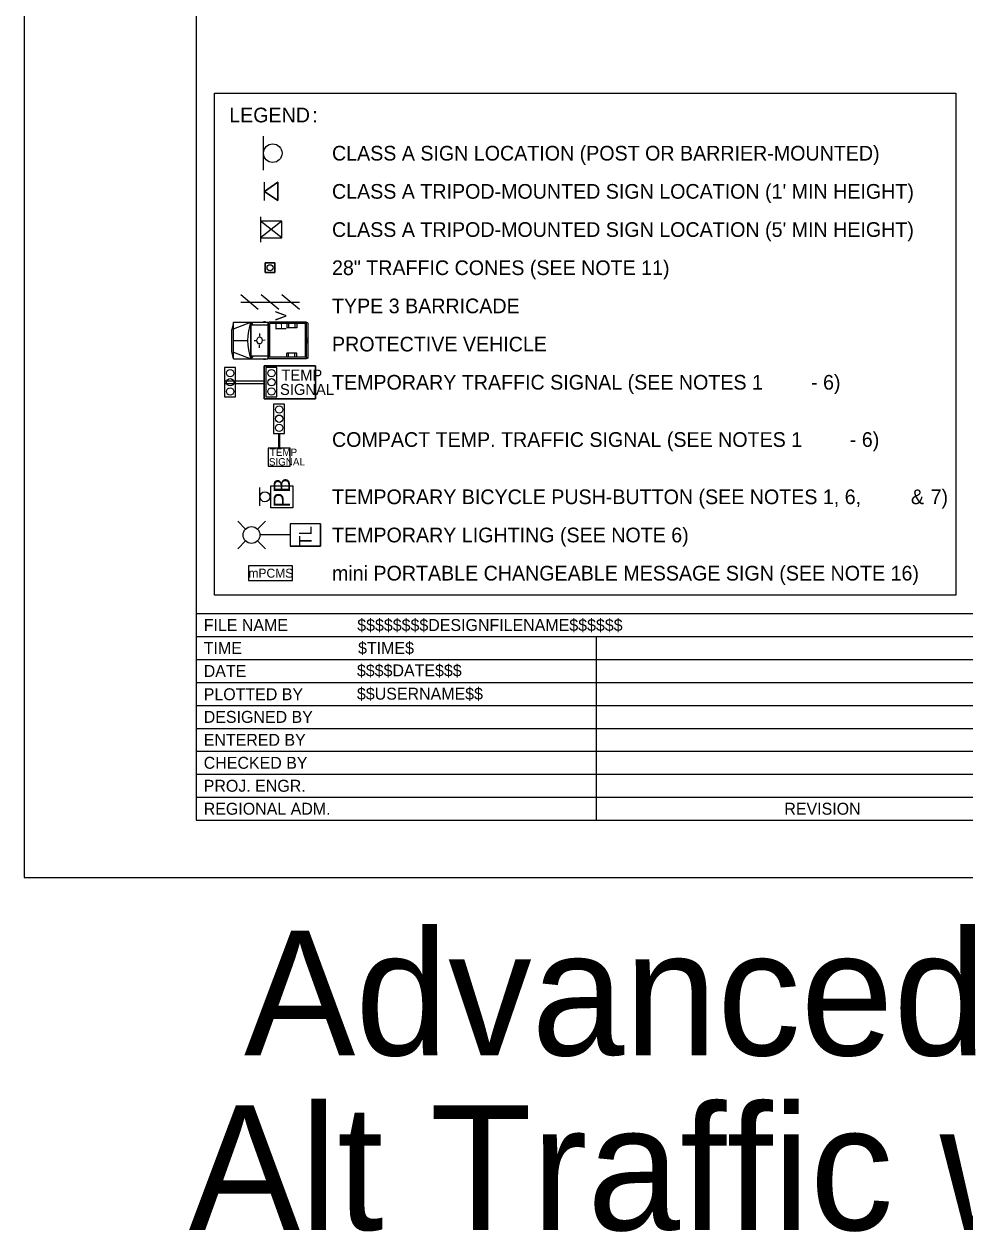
# Model space of a CAD drawing. Extents: x 99982 to 100176, y 99905 to 100011.
# Drawn here: x 100039.06 to 100044.19, y 99907.76 to 99914.34 of the extents above; entities that cross this region are included whole.
import ezdxf

# ---------------------------------------------------------------- set-up
doc = ezdxf.new("R2010")
doc.units = 0
for name, color, linetype in [('SH_GI_PlotLimits', 7, 'Continuous'), ('SH_GI_SheetBorder', 7, 'Continuous'), ('SH_GI_SheetLocationText', 7, 'Continuous'), ('SH_GI_SheetTextInCells', 7, 'Continuous'), ('SH_GI_TitleBlockText', 7, 'Continuous'), ('TR_WZ_BarricadeType3', 7, 'Continuous'), ('TR_WZ_PortableChangeMessageSign', 7, 'Continuous'), ('TR_WZ_PortableLightStandard', 7, 'Continuous'), ('TR_WZ_PortableSignMount5ftMinBlk-Wht', 7, 'Continuous'), ('TR_WZ_PortableSignMountBlk-Wht', 7, 'Continuous'), ('TR_WZ_ProtectiveVehicle', 7, 'Continuous'), ('TR_WZ_Sign', 7, 'Continuous'), ('TR_WZ_TempSignal', 7, 'Continuous'), ('TR_WZ_TrafficCone', 7, 'Continuous'), ('TR_WZ_WorkZoneDetails', 7, 'Continuous'), ('TR_WZ_WorkZoneTextCurrent', 7, 'Continuous')]:
    doc.layers.add(name, color=color, linetype=linetype)

msp = doc.modelspace()

# ---------------------------------------------------------------- linework, layer by layer
at = {"layer": 'SH_GI_PlotLimits'}
msp.add_lwpolyline([(100039.0625, 99909.6875), (100056.0625, 99909.6875), (100056.0625, 99920.6875), (100039.0625, 99920.6875)], close=True, dxfattribs=at)
at = {"layer": 'SH_GI_SheetBorder'}
for p, q in [((100040, 99920.375), (100040, 99910)), ((100040, 99911.1259), (100055.75, 99911.1259)), ((100040, 99911.0008), (100047.4566, 99911.0008)), ((100042.179, 99911.0008), (100042.179, 99910)), ((100040, 99910.8757), (100042.1821, 99910.8757)), ((100042.1821, 99910.8757), (100045.4466, 99910.8757)), ((100040, 99910.7506), (100042.1821, 99910.7506)), ((100042.1821, 99910.7506), (100045.4466, 99910.7506)), ((100040, 99910.6255), (100045.4466, 99910.6255)), ((100040, 99910.5004), (100045.4466, 99910.5004)), ((100040, 99910.3753), (100045.4466, 99910.3753)), ((100040, 99910.2502), (100045.4466, 99910.2502)), ((100040, 99910.1251), (100045.4466, 99910.1251)), ((100040, 99910), (100055.75, 99910))]:
    msp.add_line(p, q, dxfattribs=at)
at = {"layer": 'TR_WZ_BarricadeType3'}
for p, q in [((100040.3381, 99912.7823), (100040.2425, 99912.8615)), ((100040.4503, 99912.7823), (100040.3547, 99912.8615)), ((100040.5625, 99912.7823), (100040.4669, 99912.8615)), ((100040.2425, 99912.8219), (100040.5625, 99912.8219))]:
    msp.add_line(p, q, dxfattribs=at)
at = {"layer": 'TR_WZ_PortableChangeMessageSign'}
msp.add_lwpolyline([(100040.2841, 99911.3059), (100040.5241, 99911.3059), (100040.5241, 99911.3859), (100040.2841, 99911.3859)], close=True, dxfattribs=at)
msp.add_lwpolyline([(100040.2841, 99911.3059), (100040.5241, 99911.3059), (100040.5241, 99911.3859), (100040.2841, 99911.3859), (100040.2841, 99911.3059)], dxfattribs=at)
at = {"layer": 'TR_WZ_PortableLightStandard'}
for p, q in [((100040.2692, 99911.5863), (100040.2261, 99911.6293)), ((100040.3339, 99911.5863), (100040.377, 99911.6293)), ((100040.6777, 99911.6139), (100040.5117, 99911.6139)), ((100040.5117, 99911.6139), (100040.5117, 99911.4939)), ((100040.6777, 99911.6139), (100040.5117, 99911.6139)), ((100040.6777, 99911.6139), (100040.6777, 99911.4939)), ((100040.2692, 99911.5215), (100040.2261, 99911.4784)), ((100040.3339, 99911.5215), (100040.377, 99911.4784)), ((100040.5117, 99911.5539), (100040.3473, 99911.5539)), ((100040.6777, 99911.4939), (100040.5117, 99911.4939)), ((100040.5117, 99911.4939), (100040.6777, 99911.4939))]:
    msp.add_line(p, q, dxfattribs=at)
for points in [[(100040.5117, 99911.6139), (100040.5117, 99911.5539), (100040.5117, 99911.4939)], [(100040.6777, 99911.4939), (100040.6777, 99911.5539), (100040.6777, 99911.6139)]]:
    msp.add_lwpolyline(points, dxfattribs=at)
msp.add_circle((100040.3015, 99911.5539), 0.0457, dxfattribs=at)
msp.add_circle((100040.3015, 99911.5539), 0.0457, dxfattribs=at)
at = {"layer": 'TR_WZ_PortableSignMount5ftMinBlk-Wht'}
for p, q in [((100040.3512, 99913.2869), (100040.3512, 99913.1489)), ((100040.4663, 99913.1731), (100040.3512, 99913.2627)), ((100040.4663, 99913.2627), (100040.3512, 99913.1731)), ((100040.4088, 99913.2179), (100040.4088, 99913.2179)), ((100040.4089, 99913.2178), (100040.4089, 99913.2178))]:
    msp.add_line(p, q, dxfattribs=at)
msp.add_lwpolyline([(100040.4663, 99913.1731), (100040.4663, 99913.2627), (100040.3512, 99913.2627), (100040.3512, 99913.1731)], close=True, dxfattribs=at)
at = {"layer": 'TR_WZ_PortableSignMountBlk-Wht'}
msp.add_line((100040.3728, 99913.3759), (100040.3728, 99913.4759), dxfattribs=at)
msp.add_lwpolyline([(100040.3728, 99913.4258), (100040.4447, 99913.4759), (100040.4447, 99913.3759)], close=True, dxfattribs=at)
at = {"layer": 'TR_WZ_ProtectiveVehicle'}
for p, q in [((100040.2036, 99912.7139), (100040.1944, 99912.6735)), ((100040.2036, 99912.5139), (100040.2036, 99912.7139)), ((100040.2036, 99912.7139), (100040.3925, 99912.7139)), ((100040.2036, 99912.6773), (100040.2981, 99912.7139)), ((100040.2981, 99912.5139), (100040.2981, 99912.7139)), ((100040.2998, 99912.5139), (100040.2998, 99912.7139)), ((100040.3098, 99912.6984), (100040.2998, 99912.7139)), ((100040.3668, 99912.7167), (100040.3781, 99912.7167)), ((100040.3925, 99912.5139), (100040.3925, 99912.7139)), ((100040.601, 99912.7139), (100040.3953, 99912.7139)), ((100040.3953, 99912.5139), (100040.3953, 99912.7139)), ((100040.5952, 99912.7059), (100040.4011, 99912.7059)), ((100040.4011, 99912.5219), (100040.4011, 99912.7059)), ((100040.4938, 99912.7059), (100040.4938, 99912.6829)), ((100040.5038, 99912.7059), (100040.5038, 99912.6829)), ((100040.5378, 99912.7059), (100040.5378, 99912.6829)), ((100040.5488, 99912.7059), (100040.5488, 99912.6829)), ((100040.5952, 99912.5219), (100040.5952, 99912.7059)), ((100040.601, 99912.5139), (100040.601, 99912.7139)), ((100040.6061, 99912.7106), (100040.6017, 99912.7106)), ((100040.6017, 99912.5172), (100040.6017, 99912.7106)), ((100040.6106, 99912.5233), (100040.6106, 99912.7045)), ((100040.1944, 99912.5543), (100040.1944, 99912.6735)), ((100040.2998, 99912.6984), (100040.3925, 99912.6984)), ((100040.3458, 99912.6524), (100040.3455, 99912.6373)), ((100040.5488, 99912.6829), (100040.4938, 99912.6829)), ((100040.2036, 99912.6139), (100040.2795, 99912.6139)), ((100040.315, 99912.6138), (100040.3276, 99912.6138)), ((100040.3451, 99912.5743), (100040.3451, 99912.5904)), ((100040.3592, 99912.6142), (100040.3592, 99912.6142)), ((100040.376, 99912.6147), (100040.3611, 99912.6143)), ((100040.6106, 99912.628), (100040.6017, 99912.6242)), ((100040.6106, 99912.5998), (100040.6017, 99912.6036)), ((100040.6082, 99912.6139), (100040.6041, 99912.6139)), ((100040.6061, 99912.6111), (100040.6061, 99912.6167)), ((100040.2036, 99912.5139), (100040.1944, 99912.5543)), ((100040.2036, 99912.5505), (100040.2981, 99912.5139)), ((100040.2036, 99912.5139), (100040.3925, 99912.5139)), ((100040.2998, 99912.5139), (100040.3118, 99912.5294)), ((100040.2998, 99912.5294), (100040.3925, 99912.5294)), ((100040.3668, 99912.5111), (100040.3781, 99912.5111)), ((100040.601, 99912.5139), (100040.3953, 99912.5139)), ((100040.5952, 99912.5219), (100040.4011, 99912.5219)), ((100040.5488, 99912.5449), (100040.4938, 99912.5449)), ((100040.4938, 99912.5219), (100040.4938, 99912.5449)), ((100040.5038, 99912.5219), (100040.5038, 99912.5449)), ((100040.5378, 99912.5219), (100040.5378, 99912.5449)), ((100040.5488, 99912.5219), (100040.5488, 99912.5449)), ((100040.6061, 99912.5172), (100040.6017, 99912.5172))]:
    msp.add_line(p, q, dxfattribs=at)
for centre, major_axis, start_param, end_param in [((100040.4331, 99912.6139), (0, -0.2099), 4.215852, 5.209111), ((100040.6061, 99912.7045), (0, 0.0061), 4.712389, 6.283185), ((100040.6061, 99912.5233), (0, -0.0061), 6.283185, 7.853982)]:
    msp.add_ellipse(centre, major_axis=major_axis, ratio=0.73155, start_param=start_param, end_param=end_param, dxfattribs=at)
for centre, major_axis in [((100040.3451, 99912.6139), (0, 0.0193)), ((100040.6061, 99912.6139), (0, 0.00282))]:
    msp.add_ellipse(centre, major_axis=major_axis, ratio=0.73155, dxfattribs=at)
at = {"layer": 'TR_WZ_Sign'}
for p, q in [((100040.3668, 99913.5407), (100040.3668, 99913.7271)), ((100040.3474, 99911.7119), (100040.3474, 99911.8119))]:
    msp.add_line(p, q, dxfattribs=at)
for centre, radius in [((100040.4172, 99913.634), 0.0504), ((100040.4172, 99913.634), 0.0504), ((100040.3744, 99911.762), 0.027), ((100040.3744, 99911.762), 0.027)]:
    msp.add_circle(centre, radius, dxfattribs=at)
at = {"layer": 'TR_WZ_TempSignal'}
for p, q in [((100040.215, 99912.4658), (100040.1551, 99912.4658)), ((100040.1551, 99912.4658), (100040.1551, 99912.306)), ((100040.215, 99912.306), (100040.215, 99912.4658)), ((100040.3701, 99912.4759), (100040.6501, 99912.4759)), ((100040.3701, 99912.2959), (100040.3701, 99912.4759)), ((100040.6501, 99912.4759), (100040.3701, 99912.4759)), ((100040.3701, 99912.4759), (100040.3701, 99912.3926)), ((100040.44, 99912.4658), (100040.3801, 99912.4658)), ((100040.3801, 99912.4658), (100040.3801, 99912.306)), ((100040.44, 99912.306), (100040.44, 99912.4658)), ((100040.6501, 99912.4759), (100040.6501, 99912.2959)), ((100040.6501, 99912.2959), (100040.6501, 99912.4759)), ((100040.3701, 99912.3926), (100040.1551, 99912.3926)), ((100040.1551, 99912.3926), (100040.1551, 99912.3792)), ((100040.1551, 99912.3792), (100040.3701, 99912.3792)), ((100040.3701, 99912.3792), (100040.3701, 99912.3926)), ((100040.3701, 99912.3926), (100040.3701, 99912.3792)), ((100040.3701, 99912.3792), (100040.3701, 99912.2959)), ((100040.1551, 99912.306), (100040.215, 99912.306)), ((100040.6501, 99912.2959), (100040.3701, 99912.2959)), ((100040.3701, 99912.2959), (100040.6501, 99912.2959)), ((100040.3801, 99912.306), (100040.44, 99912.306)), ((100040.4819, 99912.2672), (100040.422, 99912.2672)), ((100040.422, 99912.2672), (100040.422, 99912.1075)), ((100040.4819, 99912.1075), (100040.4819, 99912.2672)), ((100040.422, 99912.1075), (100040.4819, 99912.1075)), ((100040.5119, 99912.0275), (100040.3919, 99912.0275)), ((100040.3919, 99912.0275), (100040.3919, 99911.983)), ((100040.3919, 99911.983), (100040.3919, 99911.9742)), ((100040.5119, 99911.9297), (100040.5119, 99912.0275)), ((100040.3919, 99911.9742), (100040.3919, 99911.9297)), ((100040.3919, 99911.9297), (100040.5119, 99911.9297))]:
    msp.add_line(p, q, dxfattribs=at)
for points in [[(100040.215, 99912.4658), (100040.1551, 99912.4658), (100040.1551, 99912.306), (100040.215, 99912.306), (100040.215, 99912.4658)], [(100040.44, 99912.4658), (100040.3801, 99912.4658), (100040.3801, 99912.306), (100040.44, 99912.306), (100040.44, 99912.4658)], [(100040.4819, 99912.2672), (100040.422, 99912.2672), (100040.422, 99912.1075), (100040.4819, 99912.1075), (100040.4819, 99912.2672)], [(100040.5119, 99912.0275), (100040.3919, 99912.0275), (100040.3919, 99911.9297), (100040.5119, 99911.9297), (100040.5119, 99912.0275)]]:
    msp.add_lwpolyline(points, dxfattribs=at)
for points in [[(100040.4494, 99912.1075), (100040.4544, 99912.1075), (100040.4544, 99912.0275), (100040.4494, 99912.0275)], [(100040.4064, 99911.7019), (100040.4064, 99911.8219), (100040.5264, 99911.8219), (100040.5264, 99911.7019)], [(100040.4064, 99911.7019), (100040.4064, 99911.8219), (100040.5264, 99911.8219), (100040.5264, 99911.7019)]]:
    msp.add_lwpolyline(points, close=True, dxfattribs=at)
for centre in [(100040.1851, 99912.4358), (100040.1851, 99912.4358), (100040.4101, 99912.4358), (100040.4101, 99912.4358), (100040.1851, 99912.3859), (100040.1851, 99912.3859), (100040.4101, 99912.3859), (100040.4101, 99912.3859), (100040.1851, 99912.336), (100040.1851, 99912.336), (100040.4101, 99912.336), (100040.4101, 99912.336), (100040.4519, 99912.2373), (100040.4519, 99912.2373), (100040.4519, 99912.1874), (100040.4519, 99912.1874), (100040.4519, 99912.1374), (100040.4519, 99912.1374)]:
    msp.add_circle(centre, 0.02, dxfattribs=at)
at = {"layer": 'TR_WZ_TrafficCone'}
for points in [[(100040.3759, 99913.0366), (100040.4293, 99913.0366), (100040.4293, 99912.9832), (100040.3759, 99912.9832), (100040.3759, 99913.0366)], [(100040.3759, 99912.9832), (100040.4293, 99912.9832), (100040.4293, 99913.0366), (100040.3759, 99913.0366), (100040.3759, 99912.9832)]]:
    msp.add_lwpolyline(points, dxfattribs=at)
msp.add_circle((100040.4026, 99913.0099), 0.0167, dxfattribs=at)
at = {"layer": 'TR_WZ_WorkZoneDetails'}
msp.add_lwpolyline([(100040.4447, 99913.3759), (100040.4447, 99913.4759), (100040.3728, 99913.4258), (100040.4447, 99913.3759)], dxfattribs=at)
at = {"layer": 'TR_WZ_WorkZoneTextCurrent'}
msp.add_lwpolyline([(100040.1, 99913.9613), (100044.1384, 99913.9613), (100044.1384, 99911.2259), (100040.1, 99911.2259)], close=True, dxfattribs=at)

# ---------------------------------------------------------------- texts
at = {"layer": 'SH_GI_SheetLocationText'}
for s, p in [('Advanced', (100040.2607, 99908.7191)), ('Alt Traffic w/ Channelization Devices', (100039.9592, 99907.7671))]:
    msp.add_text(s, height=0.68, dxfattribs=at).set_placement(p)
at = {"layer": 'SH_GI_SheetTextInCells'}
for s, height, p in [('FILE NAME', 0.06505, (100040.041, 99911.0308)), ('TIME', 0.06505, (100040.041, 99910.9057)), ('DATE', 0.06505, (100040.041, 99910.7806)), ('PLOTTED BY', 0.06505, (100040.041, 99910.6538)), ('DESIGNED BY', 0.065052, (100040.041, 99910.5304)), ('ENTERED BY', 0.06505, (100040.041, 99910.4053)), ('CHECKED BY', 0.06505, (100040.041, 99910.2802)), ('PROJ. ENGR.', 0.065052, (100040.041, 99910.1551)), ('REGIONAL ADM.', 0.065052, (100040.041, 99910.03)), ('REVISION', 0.06505, (100043.2048, 99910.03))]:
    msp.add_text(s, height=height, dxfattribs=at).set_placement(p)
at = {"layer": 'SH_GI_TitleBlockText'}
for s, height, p in [('$$$$$$$$DESIGNFILENAME$$$$$$', 0.065052, (100040.8775, 99911.0308)), ('$TIME$', 0.06505, (100040.882, 99910.9059)), ('$$$$DATE$$$', 0.065052, (100040.8759, 99910.7835)), ('$$USERNAME$$', 0.065052, (100040.8759, 99910.6567))]:
    msp.add_text(s, height=height, dxfattribs=at).set_placement(p)
at = {"layer": 'TR_WZ_PortableChangeMessageSign'}
msp.add_text('mPCMS', height=0.04909, rotation=360, dxfattribs=at).set_placement((100040.2845, 99911.3214))
at = {"layer": 'TR_WZ_PortableLightStandard'}
msp.add_text('TL', height=0.07, rotation=90, dxfattribs=at).set_placement((100040.6297, 99911.4937))
at = {"layer": 'TR_WZ_ProtectiveVehicle'}
msp.add_text('PV', height=0.06, rotation=90, dxfattribs=at).set_placement((100040.4913, 99912.6677))
at = {"layer": 'TR_WZ_TempSignal'}
for s, height, p in [('TEMP', 0.06, (100040.4641, 99912.3949)), ('SIGNAL', 0.06, (100040.4567, 99912.3169)), ('TEMP', 0.04, (100040.4013, 99911.9846)), ('SIGNAL', 0.04, (100040.3963, 99911.9326))]:
    msp.add_text(s, height=height, dxfattribs=at).set_placement(p)
msp.add_text('PB', height=0.09, rotation=90, dxfattribs=at).set_placement((100040.5114, 99911.7042))
at = {"layer": 'TR_WZ_WorkZoneTextCurrent'}
for s, p in [('LEGEND', (100040.18, 99913.8019)), (':', (100040.6328, 99913.8019)), ('CLASS A SIGN LOCATION (POST OR BARRIER-MOUNTED)', (100040.74, 99913.5939)), ("CLASS A TRIPOD-MOUNTED SIGN LOCATION (1' MIN HEIGHT)", (100040.74, 99913.3859)), ("CLASS A TRIPOD-MOUNTED SIGN LOCATION (5' MIN HEIGHT)", (100040.74, 99913.1779)), ('28" TRAFFIC CONES (SEE NOTE 11)', (100040.74, 99912.9699)), ('TYPE 3 BARRICADE', (100040.74, 99912.7619)), ('PROTECTIVE VEHICLE', (100040.74, 99912.5539)), ('TEMPORARY TRAFFIC SIGNAL (SEE NOTES 1', (100040.74, 99912.3459)), ('- 6)', (100043.3504, 99912.3459)), ('COMPACT TEMP. TRAFFIC SIGNAL (SEE NOTES 1', (100040.74, 99912.0339)), ('- 6)', (100043.5616, 99912.0339)), ('TEMPORARY BICYCLE PUSH-BUTTON (SEE NOTES 1, 6,', (100040.74, 99911.7219)), ('&', (100043.8945, 99911.7219)), ('7)', (100044.0017, 99911.7219)), ('TEMPORARY LIGHTING (SEE NOTE 6)', (100040.74, 99911.5139)), ('mini PORTABLE CHANGEABLE MESSAGE SIGN (SEE NOTE 16)', (100040.74, 99911.3059))]:
    msp.add_text(s, height=0.08, rotation=360, dxfattribs=at).set_placement(p)

doc.saveas('drawing.dxf')
